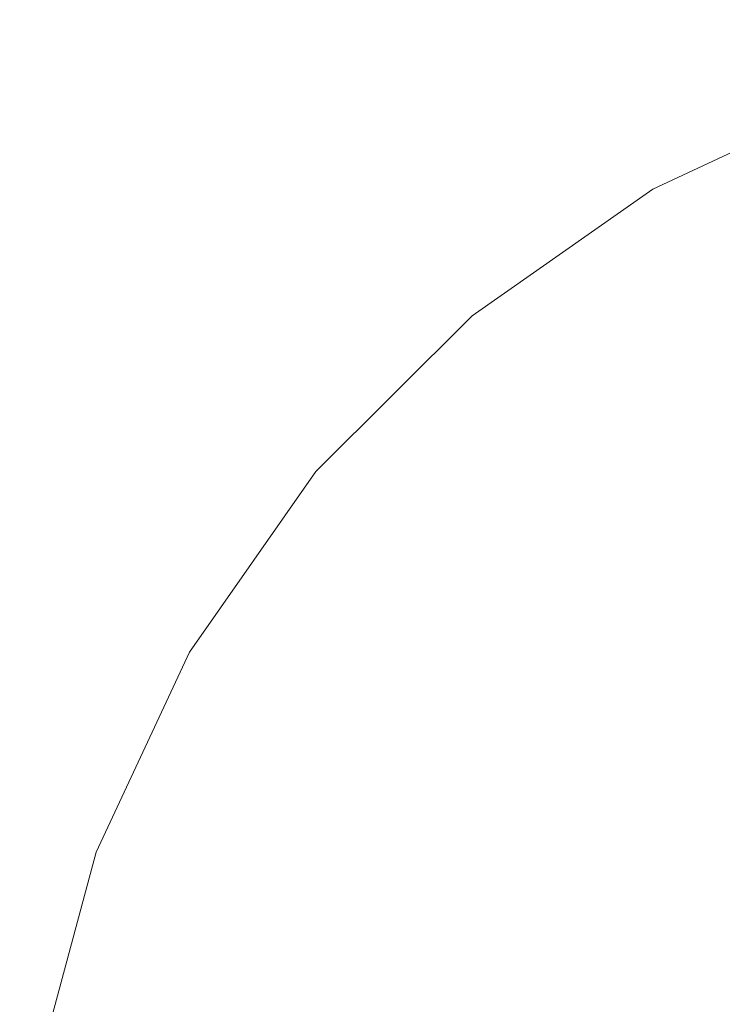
# Model space of a CAD drawing. Header units: millimetres. Extents: x -526411 to -400573, y 47353 to 130199.
# Tile 414 of 543: x -472260 to -471704, y 115568 to 116347. Entities that reach past the tile are written whole.
import ezdxf

# ---------------------------------------------------------------- set-up
doc = ezdxf.new("R2010")
doc.units = ezdxf.units.MM
doc.layers.add('75_--', color=7, linetype='Continuous', lineweight=18)
doc.layers.add('m-pg-03_AI_dwg', color=8, linetype='Continuous', lineweight=18)

# ---------------------------------------------------------------- blocks, each defined once
blk = doc.blocks.new('m-pg-03_AI_dwg_block 5267-644235-3e Verdieping - Percelen telling LI')
at = {"layer": '75_--', "color": 213, "lineweight": 13, "flags": 128}
blk.add_lwpolyline([(-244.589, 1390.08), (-252.425, 1389.395), (-260.022, 1387.36), (-267.15, 1384.036), (-273.593, 1379.526), (-279.155, 1373.964), (-283.667, 1367.522), (-286.991, 1360.394), (-289.027, 1352.797), (-289.713, 1344.962)], dxfattribs=at)
blk = doc.blocks.new('m-pg-03_AI_dwg_block 5245-644301-3e Verdieping - Percelen telling LI')
blk.add_blockref('m-pg-03_AI_dwg_block 5267-644235-3e Verdieping - Percelen telling LI', (0, 0))
blk = doc.blocks.new('m-pg-03_AI_dwg-638970-3e Verdieping - Percelen telling LI')
blk.add_blockref('m-pg-03_AI_dwg_block 5245-644301-3e Verdieping - Percelen telling LI', (0, 0))

msp = doc.modelspace()

# ---------------------------------------------------------------- block references
at = {"layer": 'm-pg-03_AI_dwg', "color": 133, "xscale": 22.2068924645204, "yscale": 22.2068924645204, "zscale": 22.2068924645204}
msp.add_blockref('m-pg-03_AI_dwg-638970-3e Verdieping - Percelen telling LI', (-465826.52, 85478.03), dxfattribs=at)

doc.saveas('drawing.dxf')
